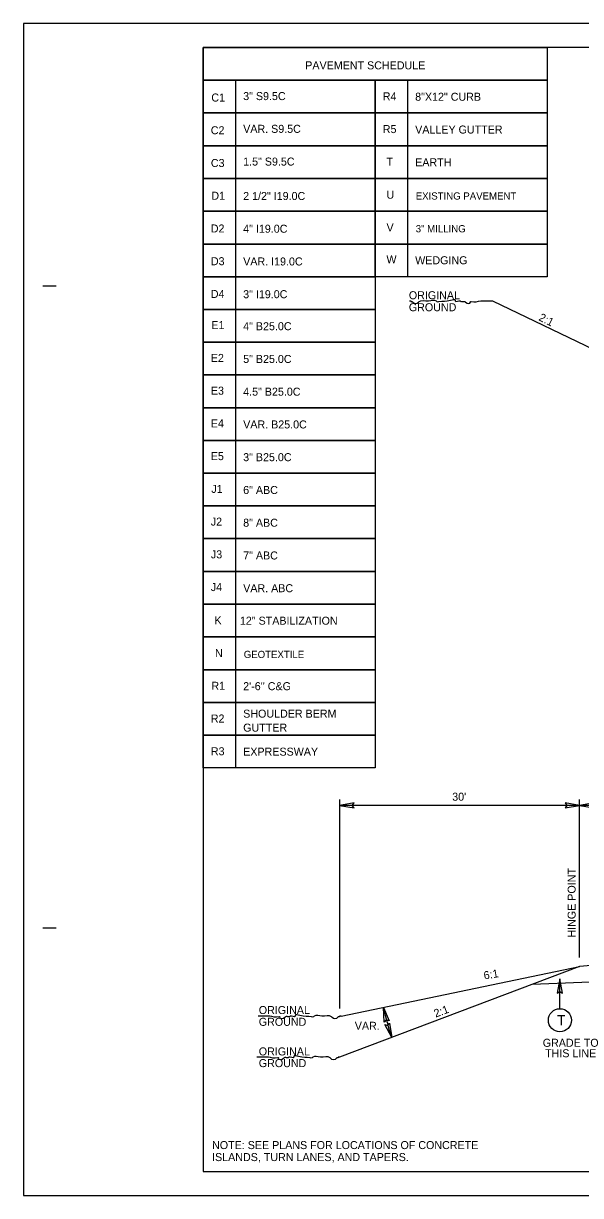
# Model space of a CAD drawing. Extents: x 18938 to 19565, y 6931 to 7973.
# Drawn here: x 19155.2 to 19224.8, y 7224.9 to 7371.3 of the extents above; entities that cross this region are included whole.
import ezdxf

# ---------------------------------------------------------------- set-up
doc = ezdxf.new("R2010")
doc.units = 0
for name, color, linetype in [('Old_Level_1', 7, 'Continuous'), ('Old_Level_11', 7, 'Continuous'), ('Old_Level_2', 7, 'Continuous'), ('Old_Level_20', 7, 'Continuous'), ('Old_Level_3', 7, 'Continuous'), ('Prop Dimension', 7, 'Continuous'), ('Prop Pavement Schedule Description CELL', 7, 'Continuous'), ('Prop Shade Light', 7, 'Continuous'), ('Prop Shade Medium', 7, 'Continuous'), ('Prop Terminator CELL', 7, 'Continuous'), ('Sheet Data Field CELL', 7, 'Continuous'), ('Sheet Typical CELL', 7, 'Continuous'), ('Typical Curb CELL', 7, 'Continuous'), ('Typical Pavement Slope CELL', 7, 'Continuous'), ('Typical Pavement Slope Information CELL', 7, 'Continuous'), ('Typical Shoulder Slope Information CELL', 7, 'Continuous'), ('Typical Terminator CELL', 7, 'Continuous')]:
    doc.layers.add(name, color=color, linetype=linetype)

msp = doc.modelspace()

# ---------------------------------------------------------------- linework, layer by layer
at = {"layer": 'Old_Level_1'}
msp.add_line((19228.73, 7251.64), (19218.75, 7251.24), dxfattribs=at)
at = {"layer": 'Old_Level_3'}
for p, q in [((19194.7, 7274.36), (19194.7, 7248.24)), ((19224.7, 7273.62), (19194.7, 7273.62)), ((19224.7, 7254.62), (19224.7, 7274.36)), ((19234.7, 7273.62), (19224.7, 7273.62))]:
    msp.add_line(p, q, dxfattribs=at)
at = {"layer": 'Prop Dimension'}
msp.add_lwpolyline([(19155.17, 7224.87), (19382.43, 7224.87), (19382.43, 7371.31), (19155.17, 7371.31)], close=True, dxfattribs=at)
at = {"layer": 'Prop Pavement Schedule Description CELL'}
msp.add_line((19230.7, 7253.97), (19224.7, 7253.49), dxfattribs=at)
at = {"layer": 'Prop Shade Light'}
for p, q in [((19224.7, 7253.49), (19194.7, 7242.15)), ((19194.87, 7247.27), (19224.7, 7253.49))]:
    msp.add_line(p, q, dxfattribs=at)
at = {"layer": 'Prop Shade Medium'}
msp.add_line((19213.79, 7336.64), (19227.52, 7330.07), dxfattribs=at)
at = {"layer": 'Sheet Data Field CELL'}
for points in [[(19196.5, 7273.93), (19194.7, 7273.62), (19196.51, 7273.3), (19196.28, 7273.62)], [(19222.9, 7273.31), (19224.7, 7273.62), (19222.89, 7273.94), (19223.12, 7273.62)], [(19226.5, 7273.93), (19224.7, 7273.62), (19226.51, 7273.3), (19226.28, 7273.62)], [(19222.54, 7250.15), (19222.23, 7251.95), (19221.91, 7250.14), (19222.23, 7250.37)], [(19200.28, 7246.55), (19200.17, 7248.38), (19200.9, 7246.69), (19200.53, 7246.84)], [(19200.94, 7246.42), (19201.22, 7244.62), (19200.34, 7246.23), (19200.72, 7246.12)]]:
    msp.add_lwpolyline(points, close=True, dxfattribs=at)
at = {"layer": 'Sheet Typical CELL'}
msp.add_arc((19224.71, 7253.18), 25, 191.0696, 200.0259, dxfattribs=at)
at = {"layer": 'Typical Curb CELL'}
for points in [[(19203.42, 7336.64), (19203.6, 7336.64), (19203.6, 7336.55), (19203.77, 7336.55), (19203.85, 7336.47), (19204.54, 7336.47), (19204.62, 7336.55), (19205.82, 7336.64), (19206.76, 7336.64), (19206.85, 7336.55), (19207.11, 7336.55), (19208.56, 7336.73), (19209.16, 7336.73), (19209.16, 7336.64), (19209.76, 7336.64), (19209.85, 7336.55), (19209.93, 7336.55), (19210.36, 7336.55), (19210.45, 7336.47), (19211.05, 7336.47), (19211.05, 7336.55), (19211.13, 7336.55), (19212.33, 7336.64), (19213.7, 7336.64), (19213.79, 7336.64)], [(19194.87, 7247.27), (19194.69, 7247.27), (19194.69, 7247.19), (19194.52, 7247.19), (19194.44, 7247.1), (19193.75, 7247.1), (19193.67, 7247.19), (19192.47, 7247.27), (19191.53, 7247.27), (19191.44, 7247.19), (19191.18, 7247.19), (19189.73, 7247.36), (19189.13, 7247.36), (19189.13, 7247.27), (19188.53, 7247.27), (19188.44, 7247.19), (19188.36, 7247.19), (19187.93, 7247.19), (19187.84, 7247.1), (19187.24, 7247.1), (19187.24, 7247.19), (19187.16, 7247.19), (19185.96, 7247.27), (19184.59, 7247.27), (19184.5, 7247.27)], [(19194.7, 7242.15), (19194.53, 7242.15), (19194.53, 7242.07), (19194.35, 7242.07), (19194.27, 7241.98), (19193.58, 7241.98), (19193.5, 7242.07), (19192.3, 7242.15), (19191.36, 7242.15), (19191.27, 7242.07), (19191.01, 7242.07), (19189.56, 7242.24), (19188.96, 7242.24), (19188.96, 7242.15), (19188.36, 7242.15), (19188.27, 7242.07), (19188.19, 7242.07), (19187.76, 7242.07), (19187.67, 7241.98), (19187.07, 7241.98), (19187.07, 7242.07), (19186.99, 7242.07), (19185.79, 7242.15), (19184.42, 7242.15), (19184.33, 7242.15)]]:
    msp.add_spline(points, degree=3, dxfattribs=at)
at = {"layer": 'Typical Pavement Slope CELL'}
msp.add_lwpolyline([(19177.64, 7368.3), (19220.64, 7368.3), (19220.64, 7364.21), (19177.64, 7364.21)], close=True, dxfattribs=at)
for points in [[(19181.73, 7360.12), (19177.64, 7360.12), (19177.64, 7364.21), (19199.14, 7364.21), (19199.14, 7360.12), (19181.73, 7360.12), (19181.73, 7364.21)], [(19203.23, 7360.12), (19199.14, 7360.12), (19199.14, 7364.21), (19220.64, 7364.21), (19220.64, 7360.12), (19203.23, 7360.12), (19203.23, 7364.21)], [(19181.73, 7356.03), (19177.64, 7356.03), (19177.64, 7360.12), (19199.14, 7360.12), (19199.14, 7356.03), (19181.73, 7356.03), (19181.73, 7360.12)], [(19203.23, 7356.03), (19199.14, 7356.03), (19199.14, 7360.12), (19220.64, 7360.12), (19220.64, 7356.03), (19203.23, 7356.03), (19203.23, 7360.12)], [(19181.73, 7351.94), (19177.64, 7351.94), (19177.64, 7356.03), (19199.14, 7356.03), (19199.14, 7351.94), (19181.73, 7351.94), (19181.73, 7356.03)], [(19203.23, 7351.94), (19199.14, 7351.94), (19199.14, 7356.03), (19220.64, 7356.03), (19220.64, 7351.94), (19203.23, 7351.94), (19203.23, 7356.03)], [(19181.73, 7347.85), (19177.64, 7347.85), (19177.64, 7351.94), (19199.14, 7351.94), (19199.14, 7347.85), (19181.73, 7347.85), (19181.73, 7351.94)], [(19203.23, 7347.85), (19199.14, 7347.85), (19199.14, 7351.94), (19220.64, 7351.94), (19220.64, 7347.85), (19203.23, 7347.85), (19203.23, 7351.94)], [(19181.73, 7343.75), (19177.64, 7343.75), (19177.64, 7347.85), (19199.14, 7347.85), (19199.14, 7343.75), (19181.73, 7343.75), (19181.73, 7347.85)], [(19203.23, 7343.75), (19199.14, 7343.75), (19199.14, 7347.85), (19220.64, 7347.85), (19220.64, 7343.75), (19203.23, 7343.75), (19203.23, 7347.85)], [(19181.73, 7339.66), (19177.64, 7339.66), (19177.64, 7343.75), (19199.14, 7343.75), (19199.14, 7339.66), (19181.73, 7339.66), (19181.73, 7343.75)], [(19203.23, 7339.66), (19199.14, 7339.66), (19199.14, 7343.75), (19220.64, 7343.75), (19220.64, 7339.66), (19203.23, 7339.66), (19203.23, 7343.75)], [(19181.73, 7335.57), (19177.64, 7335.57), (19177.64, 7339.66), (19199.14, 7339.66), (19199.14, 7335.57), (19181.73, 7335.57), (19181.73, 7339.66)], [(19181.73, 7331.48), (19177.64, 7331.48), (19177.64, 7335.57), (19199.14, 7335.57), (19199.14, 7331.48), (19181.73, 7331.48), (19181.73, 7335.57)], [(19181.73, 7327.39), (19177.64, 7327.39), (19177.64, 7331.48), (19199.14, 7331.48), (19199.14, 7327.39), (19181.73, 7327.39), (19181.73, 7331.48)], [(19181.73, 7323.3), (19177.64, 7323.3), (19177.64, 7327.39), (19199.14, 7327.39), (19199.14, 7323.3), (19181.73, 7323.3), (19181.73, 7327.39)], [(19181.73, 7319.21), (19177.64, 7319.21), (19177.64, 7323.3), (19199.14, 7323.3), (19199.14, 7319.21), (19181.73, 7319.21), (19181.73, 7323.3)], [(19181.73, 7315.12), (19177.64, 7315.12), (19177.64, 7319.21), (19199.14, 7319.21), (19199.14, 7315.12), (19181.73, 7315.12), (19181.73, 7319.21)], [(19181.73, 7311.03), (19177.64, 7311.03), (19177.64, 7315.12), (19199.14, 7315.12), (19199.14, 7311.03), (19181.73, 7311.03), (19181.73, 7315.12)], [(19181.73, 7306.94), (19177.64, 7306.94), (19177.64, 7311.03), (19199.14, 7311.03), (19199.14, 7306.94), (19181.73, 7306.94), (19181.73, 7311.03)], [(19181.73, 7302.85), (19177.64, 7302.85), (19177.64, 7306.94), (19199.14, 7306.94), (19199.14, 7302.85), (19181.73, 7302.85), (19181.73, 7306.94)], [(19181.73, 7298.76), (19177.64, 7298.76), (19177.64, 7302.85), (19199.14, 7302.85), (19199.14, 7298.76), (19181.73, 7298.76), (19181.73, 7302.85)], [(19181.73, 7294.66), (19177.64, 7294.66), (19177.64, 7298.76), (19199.14, 7298.76), (19199.14, 7294.66), (19181.73, 7294.66), (19181.73, 7298.76)], [(19181.73, 7290.57), (19177.64, 7290.57), (19177.64, 7294.66), (19199.14, 7294.66), (19199.14, 7290.57), (19181.73, 7290.57), (19181.73, 7294.66)], [(19181.73, 7286.48), (19177.64, 7286.48), (19177.64, 7290.57), (19199.14, 7290.57), (19199.14, 7286.48), (19181.73, 7286.48), (19181.73, 7290.57)], [(19181.73, 7282.39), (19177.64, 7282.39), (19177.64, 7286.48), (19199.14, 7286.48), (19199.14, 7282.39), (19181.73, 7282.39), (19181.73, 7286.48)], [(19181.73, 7278.3), (19177.64, 7278.3), (19177.64, 7282.39), (19199.14, 7282.39), (19199.14, 7278.3), (19181.73, 7278.3), (19181.73, 7282.39)]]:
    msp.add_lwpolyline(points, dxfattribs=at)
at = {"layer": 'Typical Pavement Slope Information CELL'}
for p, q in [((19157.59, 7338.54), (19159.28, 7338.54)), ((19157.59, 7258.31), (19159.28, 7258.31))]:
    msp.add_line(p, q, dxfattribs=at)
msp.add_lwpolyline([(19380.14, 7368.3), (19177.64, 7368.3), (19177.64, 7227.88), (19380.14, 7227.88)], close=True, dxfattribs=at)
at = {"layer": 'Typical Terminator CELL'}
msp.add_line((19222.23, 7248.22), (19222.23, 7251.95), dxfattribs=at)
msp.add_circle((19222.23, 7246.78), 1.44, dxfattribs=at)

# ---------------------------------------------------------------- texts
at = {"layer": 'Old_Level_11'}
for s, p in [('GRADE TO', (19220.09, 7243.46)), ('THIS LINE', (19220.38, 7242.15)), ('NOTE: SEE PLANS FOR LOCATIONS OF CONCRETE', (19178.75, 7230.68)), ('ISLANDS, TURN LANES, AND TAPERS.', (19178.75, 7229.18))]:
    msp.add_text(s, height=1, dxfattribs=at).set_placement(p)
at = {"layer": 'Old_Level_2'}
for s, p in [('ORIGINAL', (19203.35, 7336.85)), ('GROUND', (19203.35, 7335.35))]:
    msp.add_text(s, height=1, rotation=360, dxfattribs=at).set_placement(p)
at = {"layer": 'Old_Level_20'}
for s, p in [('ORIGINAL', (19184.59, 7247.55)), ('GROUND', (19184.59, 7246.08)), ('ORIGINAL', (19184.59, 7242.38)), ('GROUND', (19184.59, 7240.92))]:
    msp.add_text(s, height=1, rotation=360, dxfattribs=at).set_placement(p)
at = {"layer": 'Old_Level_3'}
for s, rotation, p in [("30'", 360, (19208.77, 7274.2)), ('2:1', 20.3648, (19206.7, 7247.1))]:
    msp.add_text(s, height=1, rotation=rotation, dxfattribs=at).set_placement(p)
at = {"layer": 'Prop Shade Light'}
msp.add_text('HINGE POINT', height=1, rotation=90, dxfattribs=at).set_placement((19224.2, 7257.1))
msp.add_text('VAR.', height=1, dxfattribs=at).set_placement((19196.59, 7245.58))
at = {"layer": 'Prop Terminator CELL'}
msp.add_text('T', height=1.29, dxfattribs=at).set_placement((19221.87, 7246.13))
at = {"layer": 'Typical Pavement Slope CELL'}
for s, height, p in [('PAVEMENT SCHEDULE', 1, (19190.4, 7365.57)), ('3" S9.5C', 1, (19182.64, 7361.73)), ('R4', 1, (19200.09, 7361.7)), ('C1', 1, (19178.66, 7361.55)), ('8"X12" CURB', 1, (19204.14, 7361.65)), ('C2', 1, (19178.59, 7357.46)), ('VAR. S9.5C', 1, (19182.64, 7357.64)), ('R5', 1, (19200.09, 7357.61)), ('VALLEY GUTTER', 1, (19204.14, 7357.55)), ('C3', 1, (19178.6, 7353.37)), ('1.5" S9.5C', 1, (19182.64, 7353.55)), ('T', 1, (19200.55, 7353.52)), ('EARTH', 1, (19204.14, 7353.46)), ('D1', 1, (19178.66, 7349.28)), ('2 1/2" I19.0C', 1, (19182.64, 7349.25)), ('U', 1, (19200.55, 7349.41)), ('EXISTING PAVEMENT', 0.9, (19204.21, 7349.3)), ('D2', 1, (19178.59, 7345.19)), ('4" I19.0C', 1, (19182.64, 7345.16)), ('V', 1, (19200.56, 7345.32)), ('3" MILLING', 0.9, (19204.21, 7345.21)), ('W', 1, (19200.55, 7341.33)), ('WEDGING', 1, (19204.14, 7341.22)), ('D3', 1, (19178.6, 7341.1)), ('VAR. I19.0C', 1, (19182.64, 7341.07)), ('D4', 1, (19178.59, 7337.01)), ('3" I19.0C', 1, (19182.64, 7336.98)), ('E1', 1, (19178.66, 7333.12)), ('4" B25.0C', 1, (19182.64, 7332.98)), ('E2', 1, (19178.59, 7329.02)), ('5" B25.0C', 1, (19182.64, 7328.89)), ('E3', 1, (19178.6, 7324.93)), ('4.5" B25.0C', 1, (19182.64, 7324.8)), ('E4', 1, (19178.59, 7320.84)), ('VAR. B25.0C', 1, (19182.64, 7320.71)), ('E5', 1, (19178.59, 7316.75)), ('3" B25.0C', 1, (19182.64, 7316.62)), ('J1', 1, (19178.66, 7312.66)), ('6" ABC', 1, (19182.64, 7312.52)), ('J2', 1, (19178.59, 7308.57)), ('8" ABC', 1, (19182.64, 7308.43)), ('J3', 1, (19178.6, 7304.48)), ('7" ABC', 1, (19182.64, 7304.34)), ('J4', 1, (19178.59, 7300.39)), ('VAR. ABC', 1, (19182.64, 7300.25)), ('K', 1, (19179.05, 7296.24)), ('12" STABILIZATION', 1, (19182.23, 7296.19)), ('N', 1, (19179.12, 7292.14)), ('GEOTEXTILE', 0.9, (19182.71, 7292.03)), ('R1', 1, (19178.66, 7288.06)), ("2'-6'' C&G", 1, (19182.64, 7288.01)), ('SHOULDER BERM ', 1, (19182.64, 7284.58)), ('R2', 1, (19178.59, 7283.97)), ('GUTTER', 1, (19182.64, 7282.83)), ('R3', 1, (19178.6, 7279.88)), ('EXPRESSWAY ', 1, (19182.64, 7279.83))]:
    msp.add_text(s, height=height, dxfattribs=at).set_placement(p)
at = {"layer": 'Typical Shoulder Slope Information CELL'}
for s, rotation, p in [('2:1', 333.4349, (19219.5, 7334.26)), ('6:1', 9.4626, (19212.79, 7251.86))]:
    msp.add_text(s, height=1, rotation=rotation, dxfattribs=at).set_placement(p)

doc.saveas('drawing.dxf')
